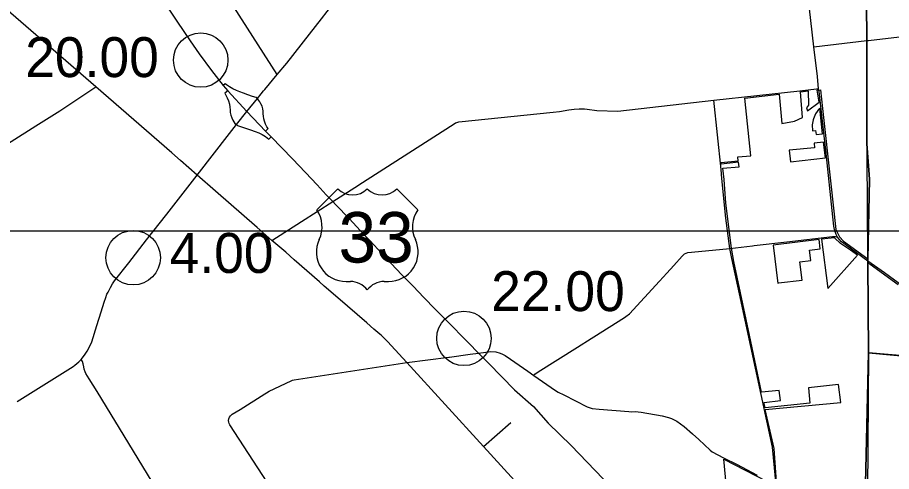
# Model space of a CAD drawing. Extents: x 1659811 to 1934326, y 644115 to 934867.
# Drawn here: x 1757686 to 1781767, y 778048 to 790558 of the extents above; entities that cross this region are included whole.
import ezdxf

# ---------------------------------------------------------------- set-up
doc = ezdxf.new("R2010")
doc.units = 0
for name, color, linetype in [('Default', 7, 'Continuous'), ('GM_X_Adjacent_County', 7, 'Continuous'), ('GM_X_Adjacent_County_Text', 7, 'Continuous'), ('GM_X_City_Street', 7, 'Continuous'), ('GM_X_Corporation', 7, 'Continuous'), ('GM_X_County', 7, 'Continuous'), ('GM_X_County_Road', 7, 'Continuous'), ('GM_X_Interchange_Ramps', 7, 'Continuous'), ('GM_X_Township_Road', 7, 'Continuous'), ('GM_X_US_Route', 7, 'Continuous'), ('GM_X_US_Shield', 7, 'Continuous'), ('SC_Scratch1', 7, 'Continuous')]:
    doc.layers.add(name, color=color, linetype=linetype)

msp = doc.modelspace()

# ---------------------------------------------------------------- linework, layer by layer
at = {"layer": 'Default'}
for centre in [(1762735, 789384), (1760874, 783939), (1769986, 781717)]:
    msp.add_circle(centre, 750, dxfattribs=at)
at = {"layer": 'GM_X_Adjacent_County'}
for q in [(1781087, 788070), (1781021, 768152)]:
    msp.add_line((1781136, 781321), q, dxfattribs=at)
at = {"layer": 'GM_X_Adjacent_County_Text'}
msp.add_line((1781136, 781321), (1790229, 780426), dxfattribs=at)
at = {"layer": 'GM_X_City_Street'}
for points in [[(1781117, 783845), (1780491, 784301), (1780391, 784381), (1780326, 784446), (1780277, 784507), (1780241, 784574), (1780193, 784717), (1780177, 784810), (1780150, 785063), (1779959, 786899), (1779909, 787300), (1779770, 788517), (1779764, 788545)], [(1778587, 777672), (1778487, 778719), (1777576, 782947), (1777365, 783921), (1777309, 784197), (1777205, 785031), (1777094, 786124), (1777069, 786370)], [(1777309, 784197), (1777934, 784269)], [(1773563, 781760), (1774407, 782289), (1774448, 782316), (1774486, 782343), (1774511, 782361), (1774546, 782396), (1775371, 783291)]]:
    msp.add_lwpolyline(points, dxfattribs=at)
at = {"layer": 'GM_X_Corporation'}
msp.add_lwpolyline([(1777374, 775955), (1777143, 778385), (1778610, 777639), (1778533, 778680), (1778290, 779761), (1780370, 779949), (1780306, 780445), (1779483, 780354), (1779514, 779927), (1778281, 779801), (1778261, 779918), (1778255, 779948), (1778708, 780004), (1778673, 780284), (1778188, 780230), (1777852, 781802), (1777422, 783836), (1777358, 784205), (1777205, 785445), (1777152, 786096), (1777121, 786408), (1777565, 786445), (1777549, 786569), (1777074, 786519), (1777069, 786563), (1777542, 786609), (1777532, 786705), (1777531, 786719), (1777893, 786750), (1777726, 788333), (1778669, 788444), (1778749, 787636), (1779097, 787697), (1779315, 787799), (1779259, 788508), (1779468, 788533), (1779478, 788144), (1779423, 788069), (1779450, 787990), (1779770, 788221), (1779722, 788551), (1779806, 788562), (1779863, 788046), (1780091, 785972), (1780229, 784719), (1780330, 784518), (1780441, 784395), (1781118, 783904), (1781117, 783799), (1781176, 783759), (1781951, 783200)], dxfattribs=at)
msp.add_lwpolyline([(1777374, 775955), (1777143, 778385), (1778610, 777639), (1778533, 778680), (1778290, 779761), (1780370, 779949), (1780306, 780445), (1779483, 780354), (1779514, 779927), (1778281, 779801), (1778261, 779918), (1778255, 779948), (1778708, 780004), (1778673, 780284), (1778188, 780230), (1777852, 781802), (1777422, 783836), (1777358, 784205), (1777205, 785445), (1777152, 786096), (1777121, 786408), (1777565, 786445), (1777549, 786569), (1777074, 786519), (1777069, 786563), (1777542, 786609), (1777532, 786705), (1777531, 786719), (1777893, 786750), (1777726, 788333), (1778669, 788444), (1778749, 787636), (1779097, 787697), (1779315, 787799), (1779259, 788508), (1779468, 788533), (1779478, 788144), (1779423, 788069), (1779450, 787990), (1779770, 788221), (1779722, 788551), (1779806, 788562), (1779863, 788046), (1780091, 785972), (1780229, 784719), (1780330, 784518), (1780441, 784395), (1781118, 783904), (1781117, 783799), (1781176, 783759), (1781951, 783200)], dxfattribs=at)
for points in [[(1779790, 788058), (1779756, 788020), (1779714, 787963), (1779672, 787903), (1779654, 787857), (1779614, 787761), (1779610, 787741), (1779582, 787604), (1779594, 787432), (1779675, 787444), (1779687, 787333), (1779869, 787351)], [(1779790, 788058), (1779756, 788020), (1779714, 787963), (1779672, 787903), (1779654, 787857), (1779614, 787761), (1779610, 787741), (1779582, 787604), (1779594, 787432), (1779675, 787444), (1779687, 787333), (1779869, 787351)], [(1778944, 786900), (1778981, 786584), (1779948, 786690), (1779893, 787125), (1779633, 787095), (1779649, 786966)], [(1778944, 786900), (1778981, 786584), (1779948, 786690), (1779893, 787125), (1779633, 787095), (1779649, 786966)], [(1779771, 784443), (1778504, 784289), (1778639, 783232), (1778650, 783249), (1779306, 783322), (1779243, 783827), (1779541, 783860), (1779505, 784148), (1779803, 784182)], [(1779771, 784443), (1778504, 784289), (1778639, 783232), (1778650, 783249), (1779306, 783322), (1779243, 783827), (1779541, 783860), (1779505, 784148), (1779803, 784182)], [(1780833, 784013), (1780633, 784145), (1780361, 784332), (1780193, 784487), (1779839, 784452), (1780008, 783092)], [(1780833, 784013), (1780633, 784145), (1780361, 784332), (1780193, 784487), (1779839, 784452), (1780008, 783092)]]:
    msp.add_lwpolyline(points, close=True, dxfattribs=at)
at = {"layer": 'GM_X_County'}
for points in [[(1781062, 793102), (1781083, 789921), (1781088, 789265), (1781086, 787507), (1781084, 787075), (1781136, 786470), (1781151, 786236), (1781162, 786094), (1781118, 783904), (1781117, 783845), (1781117, 783799), (1781136, 781321), (1781034, 776910)], [(1783093, 781151), (1781136, 781321), (1781117, 783799), (1781117, 783845), (1781118, 783904), (1781162, 786094), (1781151, 786236), (1781136, 786470), (1781084, 787075), (1781086, 787507), (1781088, 789265), (1781083, 789921), (1781062, 793102)], [(1769596, 752863), (1769725, 754457), (1769778, 755119), (1769899, 756607), (1769900, 756629), (1770794, 767696), (1770854, 768445), (1773771, 768383), (1775112, 768352), (1778179, 768197), (1778733, 768178), (1779340, 768157), (1780182, 768130), (1781021, 768101), (1781021, 768152), (1781038, 774723), (1781034, 776910), (1781136, 781321), (1783093, 781151)]]:
    msp.add_lwpolyline(points, dxfattribs=at)
at = {"layer": 'GM_X_County_Road'}
for points in [[(1779764, 788545), (1779751, 788596), (1779724, 788929), (1779629, 789746), (1779295, 792662), (1779268, 792979), (1778987, 795588), (1778105, 800054)], [(1764842, 788985), (1762450, 792722), (1762427, 792799), (1762419, 792871), (1762082, 796171)], [(1772333, 776755), (1770526, 778737), (1768412, 781054), (1767985, 781519), (1767887, 781624), (1767807, 781707), (1767702, 781803), (1767669, 781831), (1767505, 781974), (1767313, 782141), (1766513, 782835), (1766136, 783157), (1766005, 783277), (1765309, 783884), (1765075, 784088), (1764698, 784415), (1764287, 784772), (1763138, 785771), (1762634, 786212), (1762173, 786616), (1761935, 786827), (1759848, 788647), (1752336, 795158)], [(1781083, 789921), (1781132, 789927), (1781675, 789991), (1782150, 790047), (1783001, 790146), (1783791, 790237), (1784207, 790284), (1784638, 790333)], [(1779629, 789746), (1781083, 789921)], [(1749877, 782448), (1753549, 784651), (1755266, 785717), (1757081, 786873), (1757516, 787143), (1758188, 787572), (1758851, 787990), (1759848, 788647)], [(1776874, 788280), (1779238, 788536), (1779697, 788590), (1779751, 788596)], [(1767086, 785943), (1769717, 787630), (1769754, 787653), (1769792, 787667), (1769842, 787679), (1772446, 787952), (1772616, 787966), (1772874, 788010), (1773021, 788033), (1773159, 788039), (1773310, 788040), (1773384, 788029), (1773645, 787997), (1774225, 787975), (1776874, 788280)], [(1777069, 786370), (1776874, 788280)], [(1764698, 784415), (1765515, 784935), (1766373, 785485), (1767084, 785941), (1767086, 785943)], [(1777934, 784269), (1777985, 784275), (1778878, 784375), (1780137, 784519), (1780218, 784522), (1780277, 784507)], [(1775371, 783291), (1775576, 783513), (1775773, 783722), (1776000, 783978), (1776022, 784007), (1776064, 784044), (1776105, 784068), (1776156, 784082), (1776453, 784114), (1777309, 784197)], [(1782553, 782848), (1782549, 782851), (1782501, 782883), (1782440, 782913), (1782402, 782934), (1782349, 782962), (1782268, 783017), (1781950, 783250), (1781573, 783522), (1781117, 783845)], [(1771915, 780695), (1771944, 780728), (1772034, 780790), (1773116, 781477), (1773492, 781716), (1773563, 781760)], [(1768412, 781054), (1769571, 781198), (1769586, 781200)], [(1769586, 781200), (1770161, 781284), (1770386, 781310), (1770731, 781358), (1770861, 781344), (1770980, 781310), (1771051, 781278), (1771119, 781240), (1771267, 781140), (1771743, 780813)], [(1759662, 780605), (1759569, 780751), (1759548, 780796), (1759527, 780871), (1759515, 780931), (1759500, 781014), (1759476, 781076), (1759438, 781138)], [(1764567, 777757), (1763540, 779337), (1763518, 779375), (1763506, 779412), (1763499, 779458), (1763505, 779496), (1763524, 779542), (1763552, 779582), (1763603, 779626), (1763821, 779760), (1764499, 780186), (1764546, 780214), (1764616, 780259), (1765224, 780551), (1765262, 780565), (1765306, 780574), (1768412, 781054)], [(1771743, 780813), (1771915, 780695), (1772505, 780281), (1772585, 780235), (1772734, 780157), (1773380, 779830), (1773460, 779804), (1773521, 779783), (1773708, 779765), (1774532, 779701), (1774590, 779696), (1774708, 779703), (1774865, 779680), (1775448, 779579), (1775621, 779534), (1775703, 779510), (1775852, 779431), (1776056, 779289), (1776282, 779084), (1776458, 778928), (1776774, 778634), (1776829, 778592), (1777141, 778427), (1777511, 778239), (1777771, 778103), (1778062, 777945)], [(1762339, 776327), (1762083, 776655), (1762057, 776693), (1762015, 776752), (1759884, 780255), (1759662, 780605)]]:
    msp.add_lwpolyline(points, dxfattribs=at)
at = {"layer": 'GM_X_Interchange_Ramps'}
for points in [[(1764295, 788330), (1764260, 788349), (1764162, 788382), (1764033, 788429), (1763912, 788473), (1763808, 788507), (1763717, 788543), (1763623, 788589), (1763531, 788646), (1763448, 788699), (1763408, 788734), (1763350, 788685)], [(1763478, 788537), (1763399, 788471), (1763464, 788344), (1763499, 788257), (1763523, 788173), (1763535, 788091), (1763541, 788015), (1763548, 787940), (1763564, 787867), (1763588, 787796), (1763617, 787729), (1763646, 787680), (1763675, 787636), (1763719, 787608)], [(1764520, 787426), (1764590, 787495), (1764557, 787548), (1764522, 787615), (1764491, 787697), (1764472, 787767), (1764463, 787841), (1764456, 787907), (1764453, 787974), (1764441, 788045), (1764425, 788111), (1764393, 788182), (1764361, 788234), (1764335, 788275), (1764309, 788310), (1764295, 788330)], [(1763719, 787608), (1763747, 787584), (1764103, 787465), (1764238, 787415), (1764336, 787377), (1764429, 787333), (1764519, 787275), (1764610, 787209), (1764674, 787271)]]:
    msp.add_lwpolyline(points, dxfattribs=at)
at = {"layer": 'GM_X_Township_Road'}
msp.add_lwpolyline([(1770526, 778737), (1771275, 779402)], dxfattribs=at)
at = {"layer": 'GM_X_US_Route'}
for points in [[(1764501, 788571), (1764502, 788572), (1764842, 788985), (1765104, 789303), (1765729, 790097), (1766063, 790520), (1767627, 792548), (1768141, 793215), (1768718, 793972), (1773666, 800547), (1776020, 803701), (1779143, 807836)], [(1761143, 791880), (1762073, 790455), (1762443, 789914), (1762692, 789558), (1763034, 789097), (1763350, 788685), (1763478, 788537), (1764003, 787972)], [(1764003, 787972), (1764295, 788330), (1764399, 788458), (1764464, 788533), (1764501, 788571)], [(1763525, 787359), (1763719, 787608), (1764003, 787972)], [(1764003, 787972), (1764520, 787426), (1764674, 787271), (1765263, 786665), (1765621, 786287), (1765942, 785947), (1766191, 785670), (1766373, 785485), (1766451, 785405), (1766831, 785010), (1767127, 784687), (1767391, 784412), (1767733, 784048), (1767981, 783779), (1768277, 783471), (1768587, 783153), (1768885, 782846), (1769197, 782522), (1769497, 782216), (1770109, 781597), (1770386, 781310), (1770660, 781036), (1771027, 780656), (1771383, 780294), (1771904, 779835), (1772310, 779378), (1772945, 778762), (1773598, 778078), (1774035, 777630)], [(1757678, 779979), (1758857, 780709), (1759144, 780893), (1759219, 780944), (1759266, 780977), (1759319, 781021), (1759374, 781072), (1759438, 781138), (1759534, 781257), (1759602, 781363), (1759662, 781466), (1759731, 781624), (1759874, 782069), (1759991, 782445), (1760073, 782710), (1760118, 782843), (1760152, 782930), (1760181, 782991), (1760210, 783046), (1760246, 783119), (1760303, 783219), (1760360, 783301), (1760751, 783801), (1761243, 784429), (1761798, 785140), (1762634, 786212), (1763525, 787359)]]:
    msp.add_lwpolyline(points, dxfattribs=at)
at = {"layer": 'GM_X_US_Shield'}
for p, q in [((1766511, 785836), (1765931, 785256)), ((1768716, 785256), (1768136, 785836)), ((1766743, 783283), (1766859, 783283)), ((1767788, 783283), (1767904, 783283))]:
    msp.add_line(p, q, dxfattribs=at)
for centre, radius, start, end in [((1766917, 786250), 580, 225.573, 314.427), ((1767730, 786250), 580, 225.573, 314.427), ((1765266, 784790), 812, 334.5471, 35.0009), ((1769381, 784790), 812, 144.9991, 205.4529), ((1766734, 784095), 812, 154.8319, 270.6383), ((1767913, 784095), 812, 269.3617, 25.1681), ((1766859, 782703), 580, 36.8699, 90), ((1767788, 782703), 580, 90, 143.1301)]:
    msp.add_arc(centre, radius, start, end, dxfattribs=at)
at = {"layer": 'SC_Scratch1'}
msp.add_lwpolyline([(1730291, 784675), (1926541, 784675), (1926541, 650175), (1730291, 650175)], close=True, dxfattribs=at)

# ---------------------------------------------------------------- texts
at = {"layer": 'Default'}
for s, p in [('20.00', (1757899, 788915)), ('4.00', (1761878, 783520)), ('22.00', (1770736, 782467))]:
    msp.add_text(s, height=1100, dxfattribs=at).set_placement(p)
at = {"layer": 'GM_X_US_Shield'}
msp.add_text('33', height=1392.2, dxfattribs=at).set_placement((1766531, 783805))

doc.saveas('drawing.dxf')
